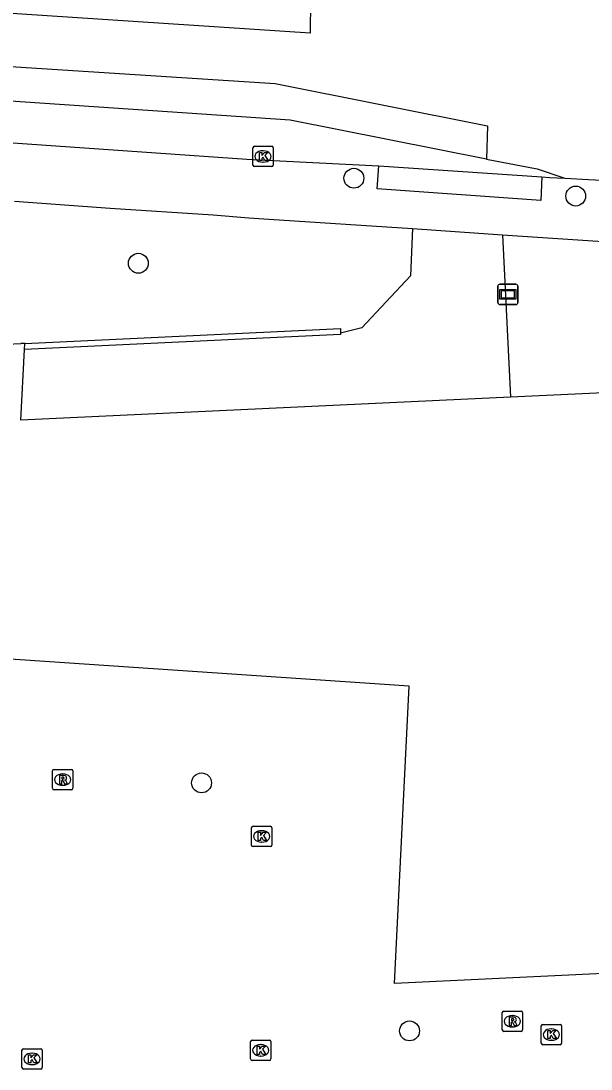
# Model space of a CAD drawing. Extents: x 161084 to 161928, y 385355 to 386522.
# Drawn here: x 161360.4 to 161388.4, y 386104.4 to 386156 of the extents above; entities that cross this region are included whole.
import ezdxf

# ---------------------------------------------------------------- set-up
doc = ezdxf.new("R2010")
doc.units = 0
for name, color, linetype in [('IMGEO_Boom', 7, 'Continuous'), ('IMGEO_Kolk', 7, 'Continuous'), ('IMGEO_Muur', 7, 'Continuous'), ('IMGEO_Pand', 7, 'Continuous'), ('IMGEO_Reclamebord', 7, 'Continuous'), ('IMGEO_Rijbaan_lokaal_gesloten', 7, 'Continuous'), ('IMGEO_Rijbaan_lokaal_open', 7, 'Continuous'), ('IMGEO_Rioolput', 7, 'Continuous'), ('IMGEO_Voetpad_open', 7, 'Continuous')]:
    doc.layers.add(name, color=color, linetype=linetype)

msp = doc.modelspace()

# ---------------------------------------------------------------- linework, layer by layer
at = {"layer": 'IMGEO_Boom'}
for centre in [(161376.756, 386148.243), (161387.68, 386147.367), (161366.143, 386144.061), (161369.254, 386118.5), (161379.495, 386106.299)]:
    msp.add_circle(centre, 0.489, dxfattribs=at)
at = {"layer": 'IMGEO_Kolk'}
for p, q in [((161371.782, 386148.888), (161371.782, 386149.74)), ((161371.857, 386149.814), (161372.709, 386149.814)), ((161372.27, 386149.594), (161372.295, 386149.594)), ((161372.783, 386149.74), (161372.783, 386148.888)), ((161372.293, 386149.034), (161372.268, 386149.034)), ((161372.709, 386148.814), (161371.857, 386148.814)), ((161371.713, 386115.442), (161371.713, 386116.294)), ((161371.788, 386116.368), (161372.64, 386116.368)), ((161372.201, 386116.148), (161372.226, 386116.148)), ((161372.714, 386116.294), (161372.714, 386115.442)), ((161372.224, 386115.588), (161372.199, 386115.588)), ((161372.64, 386115.368), (161371.788, 386115.368)), ((161385.982, 386105.693), (161385.982, 386106.545)), ((161386.057, 386106.619), (161386.909, 386106.619)), ((161386.47, 386106.399), (161386.495, 386106.399)), ((161386.983, 386106.545), (161386.983, 386105.693)), ((161371.669, 386104.918), (161371.669, 386105.77)), ((161371.744, 386105.844), (161372.596, 386105.844)), ((161372.157, 386105.624), (161372.182, 386105.624)), ((161372.67, 386105.77), (161372.67, 386104.918)), ((161386.909, 386105.619), (161386.057, 386105.619)), ((161386.493, 386105.839), (161386.468, 386105.839)), ((161360.407, 386104.498), (161360.407, 386105.35)), ((161360.482, 386105.424), (161361.334, 386105.424)), ((161360.895, 386105.204), (161360.92, 386105.204)), ((161361.408, 386105.35), (161361.408, 386104.498)), ((161360.918, 386104.644), (161360.893, 386104.644)), ((161372.596, 386104.844), (161371.744, 386104.844)), ((161372.18, 386105.064), (161372.155, 386105.064)), ((161361.334, 386104.424), (161360.482, 386104.424))]:
    msp.add_line(p, q, dxfattribs=at)
for points in [[(161371.782, 386148.888), (161371.782, 386149.74)], [(161371.857, 386149.814), (161372.709, 386149.814)], [(161372.103, 386149.514), (161372.226, 386149.514), (161372.226, 386149.363), (161372.356, 386149.514), (161372.52, 386149.514), (161372.374, 386149.363), (161372.527, 386149.114), (161372.375, 386149.114), (161372.29, 386149.278), (161372.226, 386149.211), (161372.226, 386149.114), (161372.103, 386149.114), (161372.103, 386149.514)], [(161372.783, 386149.74), (161372.783, 386148.888)], [(161372.709, 386148.814), (161371.857, 386148.814)], [(161371.713, 386115.442), (161371.713, 386116.294)], [(161371.788, 386116.368), (161372.64, 386116.368)], [(161372.034, 386116.068), (161372.157, 386116.068), (161372.157, 386115.917), (161372.287, 386116.068), (161372.451, 386116.068), (161372.305, 386115.917), (161372.458, 386115.668), (161372.306, 386115.668), (161372.221, 386115.832), (161372.157, 386115.765), (161372.157, 386115.668), (161372.034, 386115.668), (161372.034, 386116.068)], [(161372.714, 386116.294), (161372.714, 386115.442)], [(161372.64, 386115.368), (161371.788, 386115.368)], [(161385.982, 386105.693), (161385.982, 386106.545)], [(161386.057, 386106.619), (161386.909, 386106.619)], [(161386.303, 386106.319), (161386.426, 386106.319), (161386.426, 386106.168), (161386.556, 386106.319), (161386.72, 386106.319), (161386.574, 386106.168), (161386.727, 386105.919), (161386.575, 386105.919), (161386.49, 386106.083), (161386.426, 386106.016), (161386.426, 386105.919), (161386.303, 386105.919), (161386.303, 386106.319)], [(161386.983, 386106.545), (161386.983, 386105.693)], [(161371.669, 386104.918), (161371.669, 386105.77)], [(161371.744, 386105.844), (161372.596, 386105.844)], [(161372.67, 386105.77), (161372.67, 386104.918)], [(161386.909, 386105.619), (161386.057, 386105.619)], [(161360.407, 386104.498), (161360.407, 386105.35)], [(161360.482, 386105.424), (161361.334, 386105.424)], [(161360.728, 386105.124), (161360.851, 386105.124), (161360.851, 386104.973), (161360.981, 386105.124), (161361.145, 386105.124), (161360.999, 386104.973), (161361.152, 386104.724), (161361, 386104.724), (161360.915, 386104.888), (161360.851, 386104.821), (161360.851, 386104.724), (161360.728, 386104.724), (161360.728, 386105.124)], [(161361.408, 386105.35), (161361.408, 386104.498)], [(161371.99, 386105.544), (161372.113, 386105.544), (161372.113, 386105.393), (161372.243, 386105.544), (161372.407, 386105.544), (161372.261, 386105.393), (161372.414, 386105.144), (161372.262, 386105.144), (161372.177, 386105.308), (161372.113, 386105.241), (161372.113, 386105.144), (161371.99, 386105.144), (161371.99, 386105.544)], [(161372.596, 386104.844), (161371.744, 386104.844)], [(161361.334, 386104.424), (161360.482, 386104.424)]]:
    msp.add_lwpolyline(points, dxfattribs=at)
for centre, start, end in [((161371.859, 386149.738), 91.552, 178.448), ((161371.859, 386149.738), 91.552, 178.448), ((161372.707, 386149.738), 1.552, 88.448), ((161372.707, 386149.738), 1.552, 88.448), ((161371.859, 386148.89), 181.552, 268.448), ((161371.859, 386148.89), 181.552, 268.448), ((161372.707, 386148.89), 271.552, 358.448), ((161372.707, 386148.89), 271.552, 358.448), ((161371.79, 386116.292), 91.552, 178.448), ((161371.79, 386116.292), 91.552, 178.448), ((161372.638, 386116.292), 1.552, 88.448), ((161372.638, 386116.292), 1.552, 88.448), ((161371.79, 386115.444), 181.552, 268.448), ((161371.79, 386115.444), 181.552, 268.448), ((161372.638, 386115.444), 271.552, 358.448), ((161372.638, 386115.444), 271.552, 358.448), ((161386.059, 386106.543), 91.552, 178.448), ((161386.059, 386106.543), 91.552, 178.448), ((161386.907, 386106.543), 1.552, 88.448), ((161386.907, 386106.543), 1.552, 88.448), ((161371.746, 386105.768), 91.552, 178.448), ((161371.746, 386105.768), 91.552, 178.448), ((161372.594, 386105.768), 1.552, 88.448), ((161372.594, 386105.768), 1.552, 88.448), ((161386.059, 386105.695), 181.552, 268.448), ((161386.059, 386105.695), 181.552, 268.448), ((161386.907, 386105.695), 271.552, 358.448), ((161386.907, 386105.695), 271.552, 358.448), ((161360.484, 386105.348), 91.552, 178.448), ((161360.484, 386105.348), 91.552, 178.448), ((161361.332, 386105.348), 1.552, 88.448), ((161361.332, 386105.348), 1.552, 88.448), ((161371.746, 386104.92), 181.552, 268.448), ((161371.746, 386104.92), 181.552, 268.448), ((161372.594, 386104.92), 271.552, 358.448), ((161372.594, 386104.92), 271.552, 358.448), ((161360.484, 386104.5), 181.552, 268.448), ((161360.484, 386104.5), 181.552, 268.448), ((161361.332, 386104.5), 271.552, 358.448), ((161361.332, 386104.5), 271.552, 358.448)]:
    msp.add_arc(centre, 0.0765, start, end, dxfattribs=at)
for centre, major_axis, ratio, start_param, end_param in [((161372.269, 386149.314), (-0.387, 0.002), 0.722429, 4.712389, 7.853982), ((161372.294, 386149.314), (-0.39, 0.002), 0.717154, 1.570796, 4.712389), ((161372.2, 386115.868), (-0.387, 0.002), 0.722429, 4.712389, 7.853982), ((161372.225, 386115.868), (-0.39, 0.002), 0.717154, 1.570796, 4.712389), ((161386.469, 386106.119), (-0.387, 0.002), 0.722429, 4.712389, 7.853982), ((161386.494, 386106.119), (-0.39, 0.002), 0.717154, 1.570796, 4.712389), ((161372.156, 386105.344), (-0.387, 0.002), 0.722429, 4.712389, 7.853982), ((161372.181, 386105.344), (-0.39, 0.002), 0.717154, 1.570796, 4.712389), ((161360.894, 386104.924), (-0.387, 0.002), 0.722429, 4.712389, 7.853982), ((161360.919, 386104.924), (-0.39, 0.002), 0.717154, 1.570796, 4.712389)]:
    msp.add_ellipse(centre, major_axis=major_axis, ratio=ratio, start_param=start_param, end_param=end_param, dxfattribs=at)
at = {"layer": 'IMGEO_Muur'}
for points in [[(161360.555, 386140.116), (161376.088, 386140.86), (161376.099, 386140.63)], [(161376.099, 386140.63), (161376.102, 386140.561), (161360.54, 386139.815)]]:
    msp.add_lwpolyline(points, dxfattribs=at)
at = {"layer": 'IMGEO_Pand'}
for points in [[(161393.164, 386109.32), (161378.756, 386108.637), (161379.479, 386123.262), (161352.072, 386125.115), (161350.932, 386108.253), (161344.517, 386107.956), (161336.856, 386107.603), (161335.394, 386138.926), (161360.358, 386140.107)], [(161360.555, 386140.116), (161360.358, 386140.107)], [(161384.471, 386137.474), (161360.361, 386136.344), (161360.54, 386139.815)], [(161360.54, 386139.815), (161360.555, 386140.116)], [(161399.337, 386129.922), (161398.958, 386138.152), (161384.471, 386137.474)]]:
    msp.add_lwpolyline(points, dxfattribs=at)
at = {"layer": 'IMGEO_Reclamebord'}
for p, q in [((161383.843, 386142.131), (161383.843, 386142.931)), ((161383.843, 386142.931), (161383.843, 386142.131)), ((161383.943, 386143.031), (161384.733, 386143.031)), ((161384.733, 386143.031), (161383.943, 386143.031)), ((161384.833, 386142.931), (161384.833, 386142.131)), ((161384.833, 386142.131), (161384.833, 386142.931)), ((161384.733, 386142.031), (161383.943, 386142.031)), ((161383.943, 386142.031), (161384.733, 386142.031))]:
    msp.add_line(p, q, dxfattribs=at)
for points in [[(161383.944, 386142.763), (161384.732, 386142.763), (161384.732, 386142.299), (161383.944, 386142.299), (161383.944, 386142.763)], [(161384.009, 386142.698), (161384.009, 386142.364), (161384.667, 386142.364), (161384.667, 386142.698), (161384.009, 386142.698)]]:
    msp.add_lwpolyline(points, dxfattribs=at)
for centre, start, end in [((161383.943, 386142.931), 90, 180), ((161383.943, 386142.931), 90, 180), ((161384.733, 386142.931), 0, 90), ((161384.733, 386142.931), 360, 90), ((161383.943, 386142.131), 180, 270), ((161383.943, 386142.131), 180, 270), ((161384.733, 386142.131), 270, 0), ((161384.733, 386142.131), 270, 0)]:
    msp.add_arc(centre, 0.1, start, end, dxfattribs=at)
at = {"layer": 'IMGEO_Rijbaan_lokaal_gesloten'}
for points in [[(161374.624, 386156.989), (161374.61, 386155.374), (161324.267, 386158.711), (161305.356, 386160.013), (161256.528, 386162.238), (161239.415, 386162.688), (161238.788, 386164.51)], [(161329.521, 386153.877), (161329.71, 386155.676), (161372.882, 386152.906), (161383.343, 386150.824), (161383.287, 386149.19)], [(161383.287, 386149.19), (161373.616, 386151.096), (161333.734, 386153.806), (161330.468, 386154.043), (161329.521, 386153.877)], [(161383.287, 386149.19), (161385.775, 386148.699), (161387.149, 386148.242)], [(161387.149, 386148.242), (161388.305, 386148.176), (161389.961, 386148.106), (161395.814, 386147.74), (161411.463, 386146.498)]]:
    msp.add_lwpolyline(points, dxfattribs=at)
at = {"layer": 'IMGEO_Rijbaan_lokaal_open'}
for points in [[(161379.637, 386145.764), (161379.538, 386143.436), (161377.152, 386140.886), (161376.099, 386140.63)], [(161379.637, 386145.764), (161384.074, 386145.467)], [(161384.074, 386145.467), (161384.471, 386137.474)]]:
    msp.add_lwpolyline(points, dxfattribs=at)
at = {"layer": 'IMGEO_Rioolput'}
for p, q in [((161361.915, 386118.234), (161361.915, 386119.086)), ((161361.99, 386119.16), (161362.842, 386119.16)), ((161362.916, 386119.086), (161362.916, 386118.234)), ((161362.403, 386118.94), (161362.428, 386118.94)), ((161362.842, 386118.16), (161361.99, 386118.16)), ((161362.426, 386118.38), (161362.401, 386118.38)), ((161384.06, 386106.347), (161384.06, 386107.199)), ((161384.135, 386107.273), (161384.987, 386107.273)), ((161385.061, 386107.199), (161385.061, 386106.347)), ((161384.548, 386107.053), (161384.573, 386107.053)), ((161384.987, 386106.273), (161384.135, 386106.273)), ((161384.571, 386106.493), (161384.546, 386106.493))]:
    msp.add_line(p, q, dxfattribs=at)
for points in [[(161361.915, 386118.234), (161361.915, 386119.086)], [(161361.99, 386119.16), (161362.842, 386119.16)], [(161362.916, 386119.086), (161362.916, 386118.234)], [(161362.504, 386118.858), (161362.252, 386118.86), (161362.252, 386118.46)], [(161362.252, 386118.46), (161362.376, 386118.46), (161362.376, 386118.622), (161362.387, 386118.622)], [(161362.43, 386118.779), (161362.376, 386118.779), (161362.376, 386118.698)], [(161362.376, 386118.698), (161362.428, 386118.698)], [(161362.434, 386118.593), (161362.505, 386118.46), (161362.645, 386118.46), (161362.58, 386118.586)], [(161362.842, 386118.16), (161361.99, 386118.16)], [(161384.06, 386106.347), (161384.06, 386107.199)], [(161384.135, 386107.273), (161384.987, 386107.273)], [(161385.061, 386107.199), (161385.061, 386106.347)], [(161384.649, 386106.971), (161384.397, 386106.973), (161384.397, 386106.573)], [(161384.397, 386106.573), (161384.521, 386106.573), (161384.521, 386106.735), (161384.532, 386106.735)], [(161384.575, 386106.892), (161384.521, 386106.892), (161384.521, 386106.811)], [(161384.521, 386106.811), (161384.573, 386106.811)], [(161384.579, 386106.706), (161384.65, 386106.573), (161384.79, 386106.573), (161384.725, 386106.699)], [(161384.987, 386106.273), (161384.135, 386106.273)]]:
    msp.add_lwpolyline(points, dxfattribs=at)
for centre, radius, start, end in [((161361.992, 386119.084), 0.0765, 91.552, 178.448), ((161361.992, 386119.084), 0.0765, 91.552, 178.448), ((161362.84, 386119.084), 0.0765, 1.552, 88.448), ((161362.84, 386119.084), 0.0765, 1.552, 88.448), ((161362.386, 386118.569), 0.0533, 26.0293, 88.6989), ((161362.412, 386118.887), 0.19, 274.7715, 282.9687), ((161362.436, 386118.683), 0.0964, 77.0061, 93.1865), ((161362.45, 386118.74), 0.0378, 276.6634, 79.6772), ((161362.503, 386118.748), 0.109, 350.3612, 89.416), ((161362.501, 386118.748), 0.112, 277.5842, 350.9817), ((161362.485, 386118.533), 0.108, 29.5134, 73.7905), ((161361.992, 386118.236), 0.0765, 181.552, 268.448), ((161361.992, 386118.236), 0.0765, 181.552, 268.448), ((161362.84, 386118.236), 0.0765, 271.552, 358.448), ((161362.84, 386118.236), 0.0765, 271.552, 358.448), ((161384.137, 386107.197), 0.0765, 91.552, 178.448), ((161384.137, 386107.197), 0.0765, 91.552, 178.448), ((161384.985, 386107.197), 0.0765, 1.552, 88.448), ((161384.985, 386107.197), 0.0765, 1.552, 88.448), ((161384.531, 386106.682), 0.0533, 26.0293, 88.6989), ((161384.557, 386107), 0.19, 274.7715, 282.9687), ((161384.581, 386106.796), 0.0964, 77.0061, 93.1865), ((161384.595, 386106.853), 0.0378, 276.6634, 79.6772), ((161384.648, 386106.861), 0.109, 350.3612, 89.416), ((161384.646, 386106.861), 0.112, 277.5842, 350.9817), ((161384.63, 386106.646), 0.108, 29.5134, 73.7905), ((161384.137, 386106.349), 0.0765, 181.552, 268.448), ((161384.137, 386106.349), 0.0765, 181.552, 268.448), ((161384.985, 386106.349), 0.0765, 271.552, 358.448), ((161384.985, 386106.349), 0.0765, 271.552, 358.448)]:
    msp.add_arc(centre, radius, start, end, dxfattribs=at)
for centre, major_axis, ratio, start_param, end_param in [((161362.402, 386118.66), (-0.387, 0.002), 0.722429, 4.712389, 7.853982), ((161362.427, 386118.66), (-0.39, 0.002), 0.717154, 1.570796, 4.712389), ((161384.547, 386106.773), (-0.387, 0.002), 0.722429, 4.712389, 7.853982), ((161384.572, 386106.773), (-0.39, 0.002), 0.717154, 1.570796, 4.712389)]:
    msp.add_ellipse(centre, major_axis=major_axis, ratio=ratio, start_param=start_param, end_param=end_param, dxfattribs=at)
at = {"layer": 'IMGEO_Voetpad_open'}
for points in [[(161328.025, 386152.175), (161348.894, 386150.753), (161371.482, 386149.183), (161377.98, 386148.853)], [(161386.015, 386148.306), (161385.956, 386147.144), (161377.899, 386147.725), (161377.98, 386148.853)], [(161377.98, 386148.853), (161386.015, 386148.306)], [(161386.015, 386148.306), (161386.388, 386148.285), (161387.149, 386148.242)], [(161360.035, 386147.116), (161364.759, 386146.775), (161369.82, 386146.436), (161371.576, 386146.304), (161372.563, 386146.23), (161379.637, 386145.764)], [(161384.074, 386145.467), (161393.455, 386144.831), (161395.58, 386144.687), (161405.427, 386144.019)]]:
    msp.add_lwpolyline(points, dxfattribs=at)

doc.saveas('drawing.dxf')
